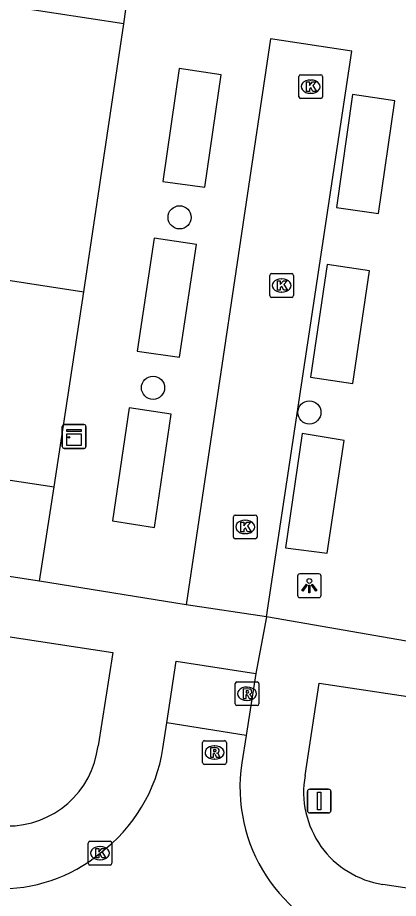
# Model space of a CAD drawing. Extents: x 163010 to 163853, y 382793 to 383982.
# Drawn here: x 163600.37 to 163616.44, y 383210.78 to 383247.93 of the extents above; entities that cross this region are included whole.
import ezdxf

# ---------------------------------------------------------------- set-up
doc = ezdxf.new("R2010")
doc.units = 0
for name, color, linetype in [('IMGEO_Boom', 7, 'Continuous'), ('IMGEO_Kast', 7, 'Continuous'), ('IMGEO_Kolk', 7, 'Continuous'), ('IMGEO_Lichtpunt', 7, 'Continuous'), ('IMGEO_Muur', 7, 'Continuous'), ('IMGEO_Pand', 7, 'Continuous'), ('IMGEO_Rijbaan_lokaal_open', 7, 'Continuous'), ('IMGEO_Rioolput', 7, 'Continuous'), ('IMGEO_Verkeersbordpaal', 7, 'Continuous'), ('IMGEO_Voetpad_open', 7, 'Continuous')]:
    doc.layers.add(name, color=color, linetype=linetype)

msp = doc.modelspace()

# ---------------------------------------------------------------- linework, layer by layer
at = {"layer": 'IMGEO_Boom'}
for centre in [(163607.204, 383239.508), (163606.082, 383232.318), (163612.683, 383231.279)]:
    msp.add_circle(centre, 0.489, dxfattribs=at)
at = {"layer": 'IMGEO_Kast'}
for p, q in [((163602.252, 383229.838), (163602.252, 383230.679)), ((163602.252, 383230.679), (163602.252, 383229.838)), ((163602.327, 383230.763), (163603.168, 383230.763)), ((163603.168, 383230.763), (163602.327, 383230.763)), ((163603.252, 383230.688), (163603.252, 383229.847)), ((163603.252, 383229.847), (163603.252, 383230.688)), ((163603.177, 383229.763), (163602.336, 383229.763)), ((163602.336, 383229.763), (163603.177, 383229.763))]:
    msp.add_line(p, q, dxfattribs=at)
for points in [[(163602.447, 383230.553), (163603.047, 383230.553), (163603.047, 383230.468), (163602.447, 383230.468), (163602.447, 383230.553)], [(163602.447, 383230.378), (163603.047, 383230.378), (163603.047, 383229.889), (163602.447, 383229.889), (163602.447, 383230.378)]]:
    msp.add_lwpolyline(points, dxfattribs=at)
msp.add_circle((163602.531, 383230.227), 0.0377, dxfattribs=at)
for centre, start, end in [((163602.33, 383230.685), 92.4484, 184.2845), ((163602.33, 383230.685), 92.4484, 184.2845), ((163603.174, 383230.685), 2.4484, 94.2845), ((163603.174, 383230.685), 2.4484, 94.2845), ((163602.33, 383229.841), 182.4484, 274.2845), ((163602.33, 383229.841), 182.4484, 274.2845), ((163603.174, 383229.841), 272.4484, 4.2845), ((163603.174, 383229.841), 272.4484, 4.2845)]:
    msp.add_arc(centre, 0.0779, start, end, dxfattribs=at)
at = {"layer": 'IMGEO_Kolk'}
for p, q in [((163612.239, 383244.596), (163612.239, 383245.448)), ((163612.314, 383245.522), (163613.166, 383245.522)), ((163613.24, 383245.448), (163613.24, 383244.596)), ((163612.727, 383245.302), (163612.752, 383245.302)), ((163612.75, 383244.742), (163612.725, 383244.742)), ((163613.166, 383244.522), (163612.314, 383244.522)), ((163611.012, 383236.207), (163611.012, 383237.059)), ((163611.087, 383237.133), (163611.939, 383237.133)), ((163611.5, 383236.913), (163611.525, 383236.913)), ((163612.013, 383237.059), (163612.013, 383236.207)), ((163611.939, 383236.133), (163611.087, 383236.133)), ((163611.523, 383236.353), (163611.498, 383236.353)), ((163609.475, 383226.021), (163609.475, 383226.873)), ((163609.55, 383226.947), (163610.402, 383226.947)), ((163610.476, 383226.873), (163610.476, 383226.021)), ((163609.963, 383226.727), (163609.988, 383226.727)), ((163609.986, 383226.167), (163609.961, 383226.167)), ((163610.402, 383225.947), (163609.55, 383225.947)), ((163603.345, 383212.259), (163603.345, 383213.111)), ((163603.42, 383213.185), (163604.272, 383213.185)), ((163604.346, 383213.111), (163604.346, 383212.259)), ((163603.833, 383212.965), (163603.858, 383212.965)), ((163603.856, 383212.405), (163603.831, 383212.405)), ((163604.272, 383212.185), (163603.42, 383212.185))]:
    msp.add_line(p, q, dxfattribs=at)
for points in [[(163612.239, 383244.596), (163612.239, 383245.448)], [(163612.314, 383245.522), (163613.166, 383245.522)], [(163613.24, 383245.448), (163613.24, 383244.596)], [(163612.56, 383245.222), (163612.683, 383245.222), (163612.683, 383245.071), (163612.813, 383245.222), (163612.977, 383245.222), (163612.831, 383245.071), (163612.984, 383244.822), (163612.832, 383244.822), (163612.747, 383244.986), (163612.683, 383244.919), (163612.683, 383244.822), (163612.56, 383244.822), (163612.56, 383245.222)], [(163613.166, 383244.522), (163612.314, 383244.522)], [(163611.012, 383236.207), (163611.012, 383237.059)], [(163611.087, 383237.133), (163611.939, 383237.133)], [(163612.013, 383237.059), (163612.013, 383236.207)], [(163611.333, 383236.833), (163611.456, 383236.833), (163611.456, 383236.682), (163611.586, 383236.833), (163611.75, 383236.833), (163611.604, 383236.682), (163611.757, 383236.433), (163611.605, 383236.433), (163611.52, 383236.597), (163611.456, 383236.53), (163611.456, 383236.433), (163611.333, 383236.433), (163611.333, 383236.833)], [(163611.939, 383236.133), (163611.087, 383236.133)], [(163609.475, 383226.021), (163609.475, 383226.873)], [(163609.55, 383226.947), (163610.402, 383226.947)], [(163610.476, 383226.873), (163610.476, 383226.021)], [(163609.796, 383226.647), (163609.919, 383226.647), (163609.919, 383226.496), (163610.049, 383226.647), (163610.213, 383226.647), (163610.067, 383226.496), (163610.22, 383226.247), (163610.068, 383226.247), (163609.983, 383226.411), (163609.919, 383226.344), (163609.919, 383226.247), (163609.796, 383226.247), (163609.796, 383226.647)], [(163610.402, 383225.947), (163609.55, 383225.947)], [(163603.345, 383212.259), (163603.345, 383213.111)], [(163603.42, 383213.185), (163604.272, 383213.185)], [(163604.346, 383213.111), (163604.346, 383212.259)], [(163603.666, 383212.885), (163603.789, 383212.885), (163603.789, 383212.734), (163603.919, 383212.885), (163604.083, 383212.885), (163603.937, 383212.734), (163604.09, 383212.485), (163603.938, 383212.485), (163603.853, 383212.649), (163603.789, 383212.582), (163603.789, 383212.485), (163603.666, 383212.485), (163603.666, 383212.885)], [(163604.272, 383212.185), (163603.42, 383212.185)]]:
    msp.add_lwpolyline(points, dxfattribs=at)
for centre, start, end in [((163612.316, 383245.446), 91.552, 178.448), ((163612.316, 383245.446), 91.552, 178.448), ((163613.164, 383245.446), 1.552, 88.448), ((163613.164, 383245.446), 1.552, 88.448), ((163612.316, 383244.598), 181.552, 268.448), ((163612.316, 383244.598), 181.552, 268.448), ((163613.164, 383244.598), 271.552, 358.448), ((163613.164, 383244.598), 271.552, 358.448), ((163611.089, 383237.057), 91.552, 178.448), ((163611.089, 383237.057), 91.552, 178.448), ((163611.937, 383237.057), 1.552, 88.448), ((163611.937, 383237.057), 1.552, 88.448), ((163611.089, 383236.209), 181.552, 268.448), ((163611.089, 383236.209), 181.552, 268.448), ((163611.937, 383236.209), 271.552, 358.448), ((163611.937, 383236.209), 271.552, 358.448), ((163609.552, 383226.871), 91.552, 178.448), ((163609.552, 383226.871), 91.552, 178.448), ((163610.4, 383226.871), 1.552, 88.448), ((163610.4, 383226.871), 1.552, 88.448), ((163609.552, 383226.023), 181.552, 268.448), ((163609.552, 383226.023), 181.552, 268.448), ((163610.4, 383226.023), 271.552, 358.448), ((163610.4, 383226.023), 271.552, 358.448), ((163603.422, 383213.109), 91.552, 178.448), ((163603.422, 383213.109), 91.552, 178.448), ((163604.27, 383213.109), 1.552, 88.448), ((163604.27, 383213.109), 1.552, 88.448), ((163603.422, 383212.261), 181.552, 268.448), ((163603.422, 383212.261), 181.552, 268.448), ((163604.27, 383212.261), 271.552, 358.448), ((163604.27, 383212.261), 271.552, 358.448)]:
    msp.add_arc(centre, 0.0765, start, end, dxfattribs=at)
for centre, major_axis, ratio, start_param, end_param in [((163612.726, 383245.022), (-0.387, 0.002), 0.722429, 4.712389, 7.853982), ((163612.751, 383245.022), (-0.39, 0.002), 0.717154, 1.570796, 4.712389), ((163611.499, 383236.633), (-0.387, 0.002), 0.722429, 4.712389, 7.853982), ((163611.524, 383236.633), (-0.39, 0.002), 0.717154, 1.570796, 4.712389), ((163609.962, 383226.447), (-0.387, 0.002), 0.722429, 4.712389, 7.853982), ((163609.987, 383226.447), (-0.39, 0.002), 0.717154, 1.570796, 4.712389), ((163603.832, 383212.685), (-0.387, 0.002), 0.722429, 4.712389, 7.853982), ((163603.857, 383212.685), (-0.39, 0.002), 0.717154, 1.570796, 4.712389)]:
    msp.add_ellipse(centre, major_axis=major_axis, ratio=ratio, start_param=start_param, end_param=end_param, dxfattribs=at)
at = {"layer": 'IMGEO_Lichtpunt'}
for p, q in [((163612.183, 383224.37), (163612.183, 383223.563)), ((163612.183, 383224.37), (163612.183, 383223.563)), ((163613.085, 383224.465), (163612.277, 383224.465)), ((163613.085, 383224.465), (163612.277, 383224.465)), ((163613.179, 383223.563), (163613.179, 383224.37)), ((163613.179, 383223.563), (163613.179, 383224.37)), ((163612.277, 383223.469), (163613.085, 383223.469)), ((163612.277, 383223.469), (163613.085, 383223.469))]:
    msp.add_line(p, q, dxfattribs=at)
for points in [[(163612.557, 383224.034), (163612.596, 383224.006), (163612.408, 383223.744), (163612.37, 383223.771), (163612.557, 383224.034)], [(163612.659, 383223.986), (163612.706, 383223.986), (163612.706, 383223.664), (163612.659, 383223.664), (163612.659, 383223.986)], [(163612.769, 383224.006), (163612.807, 383224.033), (163612.994, 383223.771), (163612.955, 383223.743), (163612.769, 383224.006)]]:
    msp.add_lwpolyline(points, dxfattribs=at)
msp.add_circle((163612.682, 383224.168), 0.0994, dxfattribs=at)
for centre, start, end in [((163612.277, 383224.37), 90, 180), ((163612.277, 383224.37), 90, 180), ((163613.085, 383224.37), 0, 90), ((163613.085, 383224.37), 0, 90), ((163612.277, 383223.563), 180, 270), ((163612.277, 383223.563), 180, 270), ((163613.085, 383223.563), 270, 0), ((163613.085, 383223.563), 270, 360)]:
    msp.add_arc(centre, 0.0946, start, end, dxfattribs=at)
at = {"layer": 'IMGEO_Muur'}
msp.add_lwpolyline([(163603.164, 383236.369), (163604.845, 383247.675)], dxfattribs=at)
at = {"layer": 'IMGEO_Pand'}
for points in [[(163604.845, 383247.675), (163605.18, 383250)], [(163604.845, 383247.675), (163600.42, 383248.34), (163600.58, 383249.36)], [(163597.739, 383237.199), (163598.222, 383237.125), (163603.164, 383236.369)], [(163601.906, 383228.141), (163603.164, 383236.369)], [(163596.498, 383228.955), (163601.906, 383228.141)]]:
    msp.add_lwpolyline(points, dxfattribs=at)
at = {"layer": 'IMGEO_Rijbaan_lokaal_open'}
for points in [[(163610.88, 383222.652), (163614.476, 383246.512), (163611.042, 383247.039), (163607.483, 383223.163)], [(163610.88, 383222.652), (163607.483, 383223.163)], [(163606.501, 383217.095), (163606.665, 383218.189)], [(163610.014, 383217.649), (163606.665, 383218.189)], [(163610.014, 383217.649), (163609.834, 383216.499)]]:
    msp.add_lwpolyline(points, dxfattribs=at)
for centre, radius, start, end in [((163599.715, 383218.176), 6.872, 306.9552, 350.9455), ((163616.591, 383215.458), 6.837, 171.242, 254.8973), ((163599.708, 383217.677), 6.484, 267.5512, 309.6532)]:
    msp.add_arc(centre, radius, start, end, dxfattribs=at)
at = {"layer": 'IMGEO_Rioolput'}
for p, q in [((163609.553, 383218.985), (163609.553, 383219.837)), ((163609.628, 383219.911), (163610.48, 383219.911)), ((163610.554, 383219.837), (163610.554, 383218.985)), ((163610.041, 383219.691), (163610.066, 383219.691)), ((163610.064, 383219.131), (163610.039, 383219.131)), ((163610.48, 383218.911), (163609.628, 383218.911)), ((163608.178, 383216.505), (163608.178, 383217.357)), ((163608.253, 383217.431), (163609.105, 383217.431)), ((163608.666, 383217.211), (163608.691, 383217.211)), ((163609.179, 383217.357), (163609.179, 383216.505)), ((163609.105, 383216.431), (163608.253, 383216.431)), ((163608.689, 383216.651), (163608.664, 383216.651))]:
    msp.add_line(p, q, dxfattribs=at)
for points in [[(163609.553, 383218.985), (163609.553, 383219.837)], [(163609.628, 383219.911), (163610.48, 383219.911)], [(163610.554, 383219.837), (163610.554, 383218.985)], [(163610.142, 383219.609), (163609.89, 383219.611), (163609.89, 383219.211)], [(163609.89, 383219.211), (163610.014, 383219.211), (163610.014, 383219.373), (163610.025, 383219.373)], [(163610.068, 383219.53), (163610.014, 383219.53), (163610.014, 383219.449)], [(163610.014, 383219.449), (163610.066, 383219.449)], [(163610.072, 383219.344), (163610.143, 383219.211), (163610.283, 383219.211), (163610.218, 383219.337)], [(163610.48, 383218.911), (163609.628, 383218.911)], [(163608.178, 383216.505), (163608.178, 383217.357)], [(163608.253, 383217.431), (163609.105, 383217.431)], [(163609.179, 383217.357), (163609.179, 383216.505)], [(163608.767, 383217.129), (163608.515, 383217.131), (163608.515, 383216.731)], [(163608.515, 383216.731), (163608.639, 383216.731), (163608.639, 383216.893), (163608.65, 383216.893)], [(163608.693, 383217.05), (163608.639, 383217.05), (163608.639, 383216.969)], [(163608.639, 383216.969), (163608.691, 383216.969)], [(163608.697, 383216.864), (163608.768, 383216.731), (163608.908, 383216.731), (163608.843, 383216.857)], [(163609.105, 383216.431), (163608.253, 383216.431)]]:
    msp.add_lwpolyline(points, dxfattribs=at)
for centre, radius, start, end in [((163609.63, 383219.835), 0.0765, 91.552, 178.448), ((163609.63, 383219.835), 0.0765, 91.552, 178.448), ((163610.478, 383219.835), 0.0765, 1.552, 88.448), ((163610.478, 383219.835), 0.0765, 1.552, 88.448), ((163610.024, 383219.32), 0.0533, 26.0293, 88.6989), ((163610.05, 383219.638), 0.19, 274.7715, 282.9687), ((163610.074, 383219.434), 0.0964, 77.0061, 93.1865), ((163610.088, 383219.491), 0.0378, 276.6634, 79.6772), ((163610.141, 383219.499), 0.109, 350.3612, 89.416), ((163610.139, 383219.499), 0.112, 277.5842, 350.9817), ((163610.123, 383219.284), 0.108, 29.5134, 73.7905), ((163609.63, 383218.987), 0.0765, 181.552, 268.448), ((163609.63, 383218.987), 0.0765, 181.552, 268.448), ((163610.478, 383218.987), 0.0765, 271.552, 358.448), ((163610.478, 383218.987), 0.0765, 271.552, 358.448), ((163608.255, 383217.355), 0.0765, 91.552, 178.448), ((163608.255, 383217.355), 0.0765, 91.552, 178.448), ((163609.103, 383217.355), 0.0765, 1.552, 88.448), ((163609.103, 383217.355), 0.0765, 1.552, 88.448), ((163608.649, 383216.84), 0.0533, 26.0293, 88.6989), ((163608.675, 383217.158), 0.19, 274.7715, 282.9687), ((163608.699, 383216.954), 0.0964, 77.0061, 93.1865), ((163608.713, 383217.011), 0.0378, 276.6634, 79.6772), ((163608.766, 383217.019), 0.109, 350.3612, 89.416), ((163608.764, 383217.019), 0.112, 277.5842, 350.9817), ((163608.748, 383216.804), 0.108, 29.5134, 73.7905), ((163608.255, 383216.507), 0.0765, 181.552, 268.448), ((163608.255, 383216.507), 0.0765, 181.552, 268.448), ((163609.103, 383216.507), 0.0765, 271.552, 358.448), ((163609.103, 383216.507), 0.0765, 271.552, 358.448)]:
    msp.add_arc(centre, radius, start, end, dxfattribs=at)
for centre, major_axis, ratio, start_param, end_param in [((163610.04, 383219.411), (-0.387, 0.002), 0.722429, 4.712389, 7.853982), ((163610.065, 383219.411), (-0.39, 0.002), 0.717154, 1.570796, 4.712389), ((163608.665, 383216.931), (-0.387, 0.002), 0.722429, 4.712389, 7.853982), ((163608.69, 383216.931), (-0.39, 0.002), 0.717154, 1.570796, 4.712389)]:
    msp.add_ellipse(centre, major_axis=major_axis, ratio=ratio, start_param=start_param, end_param=end_param, dxfattribs=at)
at = {"layer": 'IMGEO_Verkeersbordpaal'}
for p, q in [((163612.601, 383214.484), (163612.601, 383215.284)), ((163612.601, 383215.284), (163612.601, 383214.484)), ((163612.701, 383215.384), (163613.491, 383215.384)), ((163613.491, 383215.384), (163612.701, 383215.384)), ((163613.591, 383215.284), (163613.591, 383214.484)), ((163613.591, 383214.484), (163613.591, 383215.284)), ((163613.491, 383214.384), (163612.701, 383214.384)), ((163612.701, 383214.384), (163613.491, 383214.384))]:
    msp.add_line(p, q, dxfattribs=at)
msp.add_lwpolyline([(163613.021, 383215.259), (163613.171, 383215.259), (163613.171, 383214.509), (163613.021, 383214.509), (163613.021, 383215.259)], dxfattribs=at)
for centre, start, end in [((163612.701, 383215.284), 90, 180), ((163612.701, 383215.284), 90, 180), ((163613.491, 383215.284), 0, 90), ((163613.491, 383215.284), 360, 90), ((163612.701, 383214.484), 180, 270), ((163612.701, 383214.484), 180, 270), ((163613.491, 383214.484), 270, 0), ((163613.491, 383214.484), 270, 0)]:
    msp.add_arc(centre, 0.1, start, end, dxfattribs=at)
at = {"layer": 'IMGEO_Voetpad_open'}
for points in [[(163603.164, 383236.369), (163604.845, 383247.675)], [(163608.265, 383240.776), (163608.962, 383245.518), (163607.192, 383245.792), (163606.49, 383241.023), (163608.265, 383240.776)], [(163615.598, 383239.671), (163616.289, 383244.423), (163614.508, 383244.685), (163613.823, 383239.927), (163615.598, 383239.671)], [(163607.195, 383233.61), (163607.921, 383238.358), (163606.126, 383238.625), (163605.417, 383233.862), (163607.195, 383233.61)], [(163614.518, 383232.503), (163615.229, 383237.25), (163613.44, 383237.525), (163612.728, 383232.768), (163614.518, 383232.503)], [(163601.286, 383224.16), (163553.141, 383231.523)], [(163606.139, 383226.43), (163606.843, 383231.208), (163605.075, 383231.468), (163604.365, 383226.703), (163606.139, 383226.43)], [(163613.441, 383225.336), (163614.157, 383230.101), (163612.377, 383230.383), (163611.679, 383225.567), (163613.441, 383225.336)], [(163601.286, 383224.16), (163601.906, 383228.141)], [(163599.899, 383213.833), (163599.182, 383213.891), (163578.619, 383216.935), (163579.809, 383224.886), (163604.384, 383221.146)], [(163607.483, 383223.163), (163601.286, 383224.16)], [(163610.88, 383222.652), (163610.417, 383220.269)], [(163617.111, 383221.572), (163610.88, 383222.652)], [(163604.384, 383221.146), (163603.762, 383217.217)], [(163606.665, 383218.189), (163607.06, 383220.78), (163610.417, 383220.269)], [(163610.417, 383220.269), (163610.014, 383217.649)], [(163612.502, 383215.959), (163613.099, 383219.853), (163635.179, 383216.534), (163633.976, 383208.611)], [(163633.976, 383208.611), (163615.781, 383211.37)]]:
    msp.add_lwpolyline(points, dxfattribs=at)
for centre, radius, start, end in [((163599.96, 383217.661), 3.828, 269.0921, 353.3448), ((163616.378, 383215.263), 3.938, 169.8169, 261.2774)]:
    msp.add_arc(centre, radius, start, end, dxfattribs=at)

doc.saveas('drawing.dxf')
